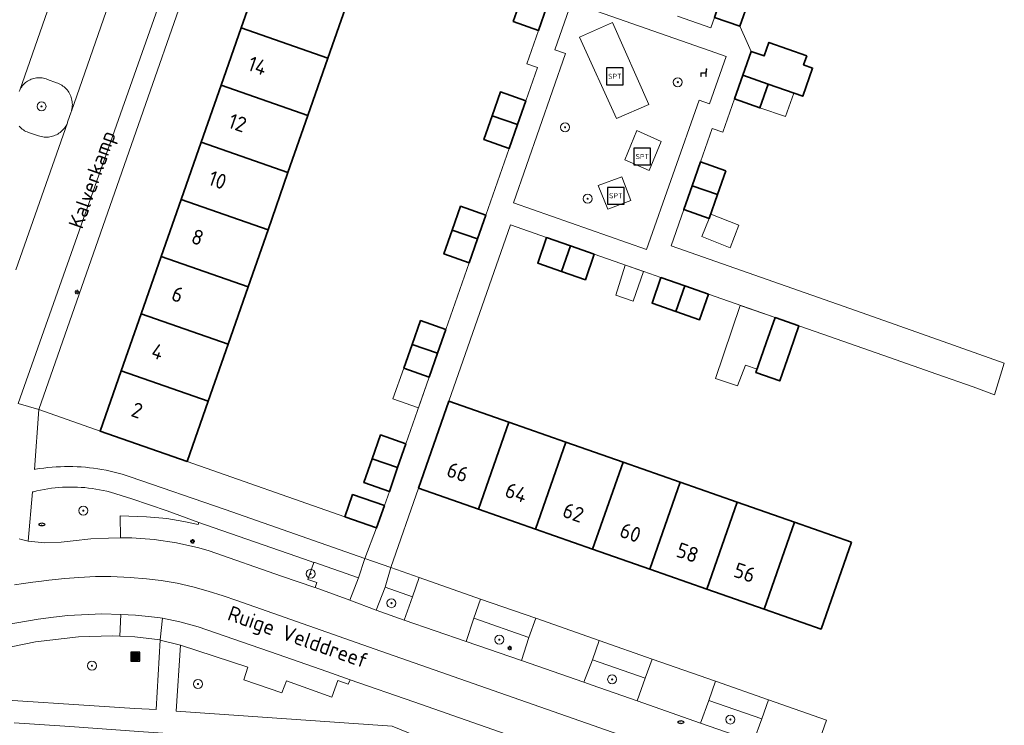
# Model space of a CAD drawing. Header units: metres. Extents: x 152610 to 160096, y 456114 to 462495.
# Tile 889 of 938: x 158220 to 158308, y 461378 to 461441. Entities that reach past the tile are written whole.
import ezdxf
from ezdxf.enums import TextEntityAlignment as Align

# ---------------------------------------------------------------- set-up
doc = ezdxf.new("R2010")
doc.units = ezdxf.units.M
doc.header["$LTSCALE"] = 0.5
doc.layers.get('0').update_dxf_attribs({"linetype": 'CONTINUOUS'})
for name, color, linetype, lineweight in [('B-PV-GR-BEPLANTING_CULTUUR_HEESTERS-GV', 251, 'CONTINUOUS', 18), ('B-PV-GR-BEPLANTING_CULTUUR_VASTE PLANTENVAK-GV', 251, 'CONTINUOUS', 18), ('B-PV-GR-BOOM-S', 251, 'CONTINUOUS', 25), ('B-PV-IE-MEUBILAIR-S', 251, 'CONTINUOUS', 25), ('B-PV-IE-MEUBILAIR_WEGMEUBILAIR-S', 251, 'CONTINUOUS', 25), ('B-PV-IE-MEUBILAIR_WEGMEUBILAIR_AFVALBAK-S', 251, 'CONTINUOUS', 25), ('B-PV-OG-BEBOUWING-GV', 6, 'CONTINUOUS', 35), ('B-PV-OG-BEBOUWING-T18', 1, 'CONTINUOUS', 18), ('B-PV-OG-BEBOUWING_OVERBOUWING-GV', 251, 'CONTINUOUS', 18), ('B-PV-OG-BEBOUWING_SCHUUR-GV', 251, 'CONTINUOUS', 18), ('B-PV-OG-TERREIN_BEGROEID-GV', 251, 'CONTINUOUS', 18), ('B-PV-OG-TOPOGRAFIE-T18', 1, 'CONTINUOUS', 18), ('B-PV-VH-GESLOTENVERHARDING_ASFALT-GV', 251, 'CONTINUOUS', 18), ('B-PV-VH-GESLOTENVERHARDING_KUNSTSTOF-GV', 251, 'CONTINUOUS', 18), ('B-PV-VH-OPENVERHARDING_BETONSTRAATSTEEN-GV', 251, 'CONTINUOUS', 18), ('B-PV-VH-OPENVERHARDING_TEGEL-GV', 251, 'CONTINUOUS', 18)]:
    doc.layers.add(name, color=color, linetype=linetype, lineweight=lineweight)
doc.styles.add('NLCS-ISO', font='NLCS-ISO.ttf')
doc.styles.add('NLCS-ISO-M750-T18', font='NLCS-ISO.ttf', dxfattribs={"height": 1.35})

# ---------------------------------------------------------------- blocks, each defined once
blk = doc.blocks.new('SIE-WEG_AFVALBAK-SO')
h = blk.add_hatch(color=256)
h.dxf.hatch_style = 1
h.paths.add_polyline_path([(-1.5, -1.5), (1.5, -1.5), (1.5, 1.5), (-1.5, 1.5)])
for points in [[(-2, -2), (2, -2), (2, 2), (-2, 2)], [(-1.5, -1.5), (1.5, -1.5), (1.5, 1.5), (-1.5, 1.5)]]:
    blk.add_lwpolyline(points, close=True)
blk = doc.blocks.new('SIE-MEUBILAIR_PAAL_LICHTMAST-SO')
for points in [[(-0.62, 0), (-1, 0)], [(-0.71, 0.71), (-0.44, 0.44)], [(0, 1), (0, 0.62)], [(0.44, 0.44), (0.71, 0.71)], [(1, 0), (0.62, 0)], [(-0.71, -0.71), (-0.44, -0.44)], [(0, -0.62), (0, -1)], [(0.44, -0.44), (0.71, -0.71)]]:
    blk.add_lwpolyline(points)
blk.add_circle((0, 0), 0.5)
blk = doc.blocks.new('SIE-MEUBILAIR_PUT_RIOOLPUT-SO')
blk.add_ellipse((0, 0), major_axis=(1.25, 0), ratio=0.54)
at = {"style": 'NLCS-ISO'}
blk.add_text('ri', height=0.75, dxfattribs=at).set_placement((-0.04, 0.07), align=Align.MIDDLE_CENTER)
blk = doc.blocks.new('SIE-WEG_SPEELTOESTEL-SO')
at = {"flags": 128}
blk.add_lwpolyline([(-3.75, -3.75), (3.75, -3.75), (3.75, 3.75), (-3.75, 3.75)], close=True, dxfattribs=at)
at = {"style": 'NLCS-ISO'}
blk.add_text('SPT', height=2.25, dxfattribs=at).set_placement((0, 0), align=Align.MIDDLE_CENTER)
blk = doc.blocks.new('SIE-WEG_ZITBANK-SO')
at = {"color": 0, "linetype": 'ByBlock', "lineweight": 18}
blk.add_lwpolyline([(-0.91, -1.63), (-0.91, -0.2), (1.09, -0.2), (1.09, -1.63), (1.29, -1.63), (1.29, -0.21), (1.54, 1.78), (1.33, 1.78), (1.11, 0), (-1.11, 0), (-1.11, -1.63)], close=True, dxfattribs=at)
blk = doc.blocks.new('SGR-BOOM_GBKN-SO')
at = {"linetype": 'ByBlock', "lineweight": 18}
h = blk.add_hatch(color=0, dxfattribs=at)
h.dxf.hatch_style = 1
edge = h.paths.add_edge_path()
edge.add_arc((0, 0), 0.25, 0, 360)
at = {"color": 0, "linetype": 'ByBlock', "lineweight": 18}
for radius in [2, 0.25]:
    blk.add_circle((0, 0), radius, dxfattribs=at)
at = {"color": 0, "linetype": 'ByBlock', "lineweight": 18, "style": 'NLCS-ISO'}
blk.add_attdef('SOORT', (2.5, 0), '', height=1.5, dxfattribs=at)

msp = doc.modelspace()

# ---------------------------------------------------------------- linework, layer by layer
at = {"layer": 'B-PV-GR-BEPLANTING_CULTUUR_HEESTERS-GV', "flags": 128}
msp.add_lwpolyline([(158226.88, 461403.91), (158221.405, 461405.824), (158221.01, 461400.49), (158221.108, 461400.507), (158221.476, 461400.565), (158221.845, 461400.616), (158222.215, 461400.659), (158222.585, 461400.693), (158222.957, 461400.72), (158223.329, 461400.738), (158223.701, 461400.749), (158224.073, 461400.752), (158224.446, 461400.747), (158224.818, 461400.733), (158225.19, 461400.712), (158225.561, 461400.683), (158225.931, 461400.645), (158226.301, 461400.6), (158226.67, 461400.547), (158227.037, 461400.486), (158227.403, 461400.417), (158227.767, 461400.34), (158228.13, 461400.256), (158228.491, 461400.163), (158228.85, 461400.063), (158229.206, 461399.955), (158229.56, 461399.84), (158238.04, 461396.927), (158250.508, 461392.562), (158251.546, 461395.283), (158248.714, 461396.273), (158234.63, 461401.2)], close=True, dxfattribs=at)
at = {"layer": 'B-PV-GR-BEPLANTING_CULTUUR_VASTE PLANTENVAK-GV', "flags": 128}
msp.add_lwpolyline([(158219.65, 461431.091), (158219.737, 461430.999), (158219.83, 461430.914), (158219.928, 461430.834), (158220.031, 461430.76), (158220.138, 461430.694), (158220.249, 461430.634), (158220.364, 461430.581), (158220.482, 461430.536), (158220.5, 461430.53), (158221.39, 461430.24), (158221.51, 461430.2), (158221.633, 461430.168), (158221.758, 461430.144), (158221.883, 461430.127), (158222.01, 461430.119), (158222.137, 461430.118), (158222.263, 461430.126), (158222.389, 461430.141), (158222.514, 461430.165), (158222.636, 461430.196), (158222.757, 461430.234), (158222.875, 461430.281), (158222.99, 461430.335), (158223.101, 461430.396), (158223.208, 461430.463), (158223.311, 461430.538), (158223.409, 461430.618), (158223.501, 461430.705), (158223.588, 461430.797), (158223.669, 461430.895), (158223.744, 461430.998), (158223.812, 461431.105), (158223.873, 461431.216), (158223.927, 461431.331), (158223.958, 461431.407), (158223.97, 461431.44), (158224.3, 461432.39), (158224.311, 461432.424), (158224.336, 461432.513), (158224.363, 461432.638), (158224.383, 461432.765), (158224.395, 461432.892), (158224.399, 461433.02), (158224.395, 461433.148), (158224.383, 461433.276), (158224.363, 461433.403), (158224.336, 461433.528), (158224.3, 461433.651), (158224.257, 461433.771), (158224.207, 461433.889), (158224.149, 461434.003), (158224.084, 461434.114), (158224.012, 461434.22), (158223.934, 461434.322), (158223.85, 461434.418), (158223.76, 461434.509), (158223.664, 461434.595), (158223.564, 461434.674), (158223.458, 461434.747), (158223.348, 461434.813), (158223.234, 461434.872), (158223.117, 461434.923), (158222.997, 461434.968), (158222.99, 461434.97), (158222.17, 461435.26), (158222.056, 461435.305), (158221.94, 461435.343), (158221.821, 461435.373), (158221.701, 461435.395), (158221.579, 461435.409), (158221.457, 461435.416), (158221.334, 461435.414), (158221.212, 461435.405), (158221.091, 461435.387), (158220.971, 461435.361), (158220.853, 461435.328), (158220.738, 461435.287), (158220.625, 461435.239), (158220.516, 461435.183), (158220.411, 461435.121), (158220.31, 461435.052), (158220.213, 461434.976), (158220.122, 461434.894), (158220.037, 461434.806), (158219.957, 461434.713), (158219.883, 461434.615), (158219.817, 461434.513), (158219.757, 461434.406), (158219.709, 461434.309), (158219.704, 461434.296), (158219.658, 461434.182)], dxfattribs=at)
at = {"layer": 'B-PV-OG-BEBOUWING-GV', "flags": 128}
for points in [[(158248.985, 461442.249), (158241.238, 461444.958), (158239.455, 461439.861), (158247.203, 461437.152)], [(158284.746, 461442.27), (158282.481, 461443.063), (158281.688, 461440.799), (158283.953, 461440.006)], [(158266.74, 461441.76), (158264.475, 461442.552), (158263.733, 461440.429), (158265.998, 461439.637)], [(158247.203, 461437.152), (158239.455, 461439.861), (158237.673, 461434.765), (158245.421, 461432.055)], [(158289.929, 461437.37), (158286.55, 461438.559), (158286.128, 461437.36), (158284.972, 461437.767), (158284.226, 461435.645), (158286.489, 461434.849), (158289.561, 461433.768), (158290.446, 461436.282), (158289.646, 461436.564)], [(158286.489, 461434.849), (158284.226, 461435.645), (158283.479, 461433.522), (158285.743, 461432.726)], [(158245.421, 461432.055), (158237.673, 461434.765), (158235.89, 461429.668), (158243.638, 461426.958)], [(158264.862, 461433.36), (158262.598, 461434.152), (158261.855, 461432.028), (158264.119, 461431.236)], [(158264.119, 461431.236), (158261.855, 461432.028), (158261.113, 461429.905), (158263.377, 461429.113)], [(158243.638, 461426.958), (158235.89, 461429.668), (158234.107, 461424.571), (158241.856, 461421.861)], [(158282.709, 461427.115), (158280.446, 461427.911), (158279.699, 461425.79), (158281.963, 461424.993)], [(158281.963, 461424.993), (158279.699, 461425.79), (158278.952, 461423.666), (158281.216, 461422.87)], [(158241.856, 461421.861), (158234.107, 461424.571), (158232.324, 461419.474), (158240.073, 461416.765)], [(158261.297, 461423.166), (158259.033, 461423.958), (158258.29, 461421.834), (158260.554, 461421.042)], [(158260.554, 461421.042), (158258.29, 461421.834), (158257.548, 461419.711), (158259.812, 461418.919)], [(158268.842, 461420.42), (158266.718, 461421.163), (158265.926, 461418.898), (158268.049, 461418.155)], [(158270.965, 461419.678), (158268.842, 461420.42), (158268.049, 461418.155), (158270.173, 461417.412)], [(158240.073, 461416.765), (158232.324, 461419.474), (158230.541, 461414.378), (158238.291, 461411.668)], [(158279.035, 461416.855), (158276.912, 461417.598), (158276.119, 461415.332), (158278.242, 461414.589)], [(158281.159, 461416.112), (158279.035, 461416.855), (158278.242, 461414.589), (158280.366, 461413.846)], [(158238.291, 461411.668), (158230.541, 461414.378), (158228.759, 461409.281), (158236.508, 461406.571)], [(158257.733, 461412.974), (158255.468, 461413.766), (158254.725, 461411.64), (158256.989, 461410.848)], [(158289.228, 461413.289), (158287.104, 461414.032), (158286.312, 461411.767), (158285.39, 461409.133), (158287.513, 461408.39), (158288.435, 461411.024)], [(158256.989, 461410.848), (158254.725, 461411.64), (158253.983, 461409.518), (158256.247, 461408.726)], [(158236.508, 461406.571), (158228.759, 461409.281), (158226.88, 461403.91), (158234.63, 461401.2)], [(158263.338, 461404.703), (158258, 461406.57), (158255.29, 461398.83), (158260.628, 461396.963)], [(158268.435, 461402.92), (158263.338, 461404.703), (158260.628, 461396.963), (158265.725, 461395.18)], [(158254.167, 461402.779), (158251.902, 461403.571), (158251.16, 461401.447), (158253.424, 461400.655)], [(158273.531, 461401.137), (158268.435, 461402.92), (158265.725, 461395.18), (158270.821, 461393.397)], [(158253.424, 461400.655), (158251.16, 461401.447), (158250.418, 461399.323), (158252.682, 461398.531)], [(158278.628, 461399.354), (158273.531, 461401.137), (158270.821, 461393.397), (158275.918, 461391.614)], [(158283.724, 461397.572), (158278.628, 461399.354), (158275.918, 461391.614), (158281.014, 461389.832)], [(158252.239, 461397.265), (158249.408, 461398.256), (158248.714, 461396.273), (158251.546, 461395.283)], [(158288.821, 461395.789), (158283.724, 461397.572), (158281.014, 461389.832), (158286.11, 461388.049)], [(158293.917, 461394.006), (158288.821, 461395.789), (158286.11, 461388.049), (158291.207, 461386.266)]]:
    msp.add_lwpolyline(points, close=True, dxfattribs=at)
at = {"layer": 'B-PV-OG-BEBOUWING_OVERBOUWING-GV', "flags": 128}
for points in [[(158288.783, 461434.042), (158286.489, 461434.849), (158285.743, 461432.726), (158288.039, 461431.954)], [(158283.87, 461422.274), (158281.353, 461423.259), (158281.216, 461422.87), (158280.574, 461421.247), (158283.083, 461420.265)], [(158287.104, 461414.032), (158283.988, 461415.122), (158281.775, 461408.59), (158283.737, 461407.948), (158284.45, 461409.79), (158285.5, 461409.448), (158286.312, 461411.767)], [(158256.247, 461408.726), (158253.983, 461409.518), (158252.991, 461406.779), (158255.29, 461405.989)]]:
    msp.add_lwpolyline(points, close=True, dxfattribs=at)
at = {"layer": 'B-PV-OG-BEBOUWING_SCHUUR-GV', "flags": 128}
msp.add_lwpolyline([(158273.926, 461418.642), (158273.726, 461418.712), (158272.893, 461416.04), (158274.448, 461415.498), (158275.363, 461418.14)], close=True, dxfattribs=at)
at = {"layer": 'B-PV-OG-TERREIN_BEGROEID-GV', "flags": 128}
for points in [[(158269.99, 461441.773), (158268.941, 461442.141), (158267.46, 461437.907), (158268.403, 461437.577), (158263.748, 461424.268), (158275.637, 461420.117), (158280.315, 461433.416), (158281.258, 461433.084), (158282.742, 461437.303), (158281.815, 461437.628)], [(158269.657, 461439.044), (158272.58, 461440.34), (158275.836, 461433.019), (158272.935, 461431.772)], [(158276.938, 461429.741), (158274.752, 461430.705), (158273.688, 461428.082), (158275.875, 461427.151)], [(158273.688, 461428.082), (158274.752, 461430.705), (158276.938, 461429.741), (158275.875, 461427.151)], [(158274.241, 461424.475), (158273.426, 461426.587), (158271.314, 461425.806), (158272.163, 461423.694)], [(158271.314, 461425.806), (158273.426, 461426.587), (158274.241, 461424.475), (158272.163, 461423.694)], [(158224.524, 461398.924), (158224.194, 461398.926), (158223.863, 461398.92), (158223.533, 461398.906), (158223.203, 461398.884), (158222.874, 461398.854), (158222.545, 461398.816), (158222.218, 461398.77), (158221.891, 461398.717), (158221.567, 461398.655), (158221.243, 461398.586), (158220.922, 461398.508), (158220.85, 461398.49), (158220.46, 461394.11), (158221.931, 461393.95), (158223.41, 461394.02), (158224.462, 461394.143), (158226.047, 461394.298), (158227.637, 461394.37), (158228.684, 461394.402), (158228.66, 461396.346), (158231.025, 461396.279), (158232.824, 461396.111), (158234.334, 461395.86), (158235.62, 461395.576), (158235.695, 461395.763), (158235.699, 461395.772), (158232.85, 461396.8), (158229.717, 461397.882), (158227.791, 461398.466), (158227.47, 461398.547), (158227.148, 461398.621), (158226.824, 461398.686), (158226.498, 461398.744), (158226.172, 461398.794), (158225.844, 461398.836), (158225.515, 461398.87), (158225.185, 461398.896), (158224.855, 461398.914)], [(158249.929, 461390.834), (158245.939, 461392.216), (158245.936, 461392.208), (158245.417, 461390.671), (158246.209, 461390.403), (158246.05, 461389.956), (158249.158, 461388.832)], [(158254.75, 461389.14), (158252.3, 461390), (158251.52, 461387.95), (158254.01, 461387.07)], [(158265.14, 461385.51), (158260.231, 461387.227), (158259.548, 461385.159), (158264.46, 461383.45)], [(158228.638, 461385.626), (158227.991, 461385.658), (158224.961, 461385.575), (158221.11, 461385.126), (158217.029, 461384.286), (158215.31, 461383.703), (158213.288, 461382.887), (158214.51, 461380.18), (158229.987, 461379.196), (158231.888, 461379.084), (158232.239, 461385.279), (158232.24, 461385.29), (158232.221, 461385.292), (158229.975, 461385.56)], [(158275.52, 461381.88), (158270.8, 461383.53), (158270.03, 461381.52), (158270.77, 461381.26), (158274.8, 461379.87)], [(158285.91, 461378.25), (158281.19, 461379.9), (158280.43, 461377.88), (158285.18, 461376.24)]]:
    msp.add_lwpolyline(points, close=True, dxfattribs=at)
msp.add_lwpolyline([(158267.17, 461375.46), (158254.859, 461379.773), (158249.179, 461381.737), (158249.015, 461381.34), (158248.074, 461381.669), (158247.541, 461380.18), (158243.511, 461381.651), (158243.101, 461380.58), (158239.699, 461381.727), (158240.061, 461382.861), (158234.05, 461384.825), (158233.65, 461378.939), (158252.93, 461377.62)], dxfattribs=at)
at = {"layer": 'B-PV-VH-GESLOTENVERHARDING_ASFALT-GV', "flags": 128}
for points in [[(158285.18, 461376.24), (158280.43, 461377.88), (158274.8, 461379.87), (158270.77, 461381.26), (158270.03, 461381.52), (158264.46, 461383.45), (158259.548, 461385.159), (158254.01, 461387.07), (158251.52, 461387.95), (158249.158, 461388.832), (158246.05, 461389.956), (158246.042, 461389.959), (158243.058, 461390.986), (158236.62, 461393.229), (158235.686, 461393.513), (158233.701, 461393.962), (158231.691, 461394.262), (158229.695, 461394.385), (158228.684, 461394.402), (158227.637, 461394.37), (158226.047, 461394.298), (158224.462, 461394.143), (158223.41, 461394.02), (158221.931, 461393.95), (158220.46, 461394.11), (158220.351, 461394.132), (158220.112, 461394.186), (158219.875, 461394.248), (158219.64, 461394.317)], [(158219.237, 461390.203), (158220.051, 461390.34), (158220.871, 461390.457), (158221.653, 461390.548), (158222.301, 461390.61), (158223.734, 461390.776), (158224.985, 461390.875), (158226.461, 461390.937), (158227.844, 461390.941), (158229.568, 461390.874), (158231.008, 461390.753), (158232.313, 461390.591), (158233.762, 461390.341), (158235.139, 461390.028), (158236.524, 461389.655), (158237.857, 461389.238), (158239.082, 461388.804), (158251.931, 461384.295), (158290.902, 461370.662)], [(158290.902, 461370.662), (158251.931, 461384.295), (158239.082, 461388.804), (158237.857, 461389.238), (158236.524, 461389.655), (158235.139, 461390.028), (158233.762, 461390.341), (158232.313, 461390.591), (158231.008, 461390.753), (158229.568, 461390.874), (158227.844, 461390.941), (158226.461, 461390.937), (158224.985, 461390.875), (158223.734, 461390.776), (158222.301, 461390.61), (158221.653, 461390.548), (158220.871, 461390.457), (158220.051, 461390.34), (158219.237, 461390.203)], [(158218.41, 461386.643), (158221.359, 461387.151), (158222.726, 461387.327), (158224.007, 461387.465), (158227.021, 461387.626), (158228.725, 461387.558), (158230.025, 461387.507), (158232.027, 461387.308), (158232.439, 461387.227), (158233.997, 461386.922), (158235.612, 461386.455), (158242.762, 461383.988), (158247.112, 461382.468), (158249.179, 461381.737), (158254.859, 461379.773), (158267.17, 461375.46)]]:
    msp.add_lwpolyline(points, dxfattribs=at)
at = {"layer": 'B-PV-VH-GESLOTENVERHARDING_KUNSTSTOF-GV', "flags": 128}
msp.add_lwpolyline([(158275.836, 461433.019), (158272.58, 461440.34), (158269.657, 461439.044), (158272.935, 461431.772)], close=True, dxfattribs=at)
at = {"layer": 'B-PV-VH-OPENVERHARDING_BETONSTRAATSTEEN-GV', "flags": 128}
for points in [[(158219.57, 461406.37), (158242.022, 461469.916)], [(158219.658, 461434.182), (158219.704, 461434.296), (158219.709, 461434.309), (158224.219, 461447.207)], [(158224.219, 461447.207), (158219.709, 461434.309), (158219.757, 461434.406), (158219.817, 461434.513), (158219.883, 461434.615), (158219.957, 461434.713), (158220.037, 461434.806), (158220.122, 461434.894), (158220.213, 461434.976), (158220.31, 461435.052), (158220.411, 461435.121), (158220.516, 461435.183), (158220.625, 461435.239), (158220.738, 461435.287), (158220.853, 461435.328), (158220.971, 461435.361), (158221.091, 461435.387), (158221.212, 461435.405), (158221.334, 461435.414), (158221.457, 461435.416), (158221.579, 461435.409), (158221.701, 461435.395), (158221.821, 461435.373), (158221.94, 461435.343), (158222.056, 461435.305), (158222.17, 461435.26), (158222.99, 461434.97), (158222.997, 461434.968), (158223.117, 461434.923), (158223.234, 461434.872), (158223.348, 461434.813), (158223.458, 461434.747), (158223.564, 461434.674), (158223.664, 461434.595), (158223.76, 461434.509), (158223.85, 461434.418), (158223.934, 461434.322), (158224.012, 461434.22), (158224.084, 461434.114), (158224.149, 461434.003), (158224.207, 461433.889), (158224.257, 461433.771), (158224.3, 461433.651), (158224.336, 461433.528), (158224.363, 461433.403), (158224.383, 461433.276), (158224.395, 461433.148), (158224.399, 461433.02), (158224.395, 461432.892), (158224.383, 461432.765), (158224.363, 461432.638), (158224.336, 461432.513), (158224.311, 461432.424), (158228.855, 461445.453)], [(158228.855, 461445.453), (158224.311, 461432.424), (158224.3, 461432.39), (158223.97, 461431.44), (158223.958, 461431.407), (158219.363, 461418.296)], [(158266.74, 461441.76), (158265.998, 461439.637), (158264.958, 461436.663), (158265.902, 461436.333), (158264.862, 461433.36), (158264.119, 461431.236), (158263.377, 461429.113), (158261.297, 461423.166), (158260.554, 461421.042), (158259.812, 461418.919), (158257.733, 461412.974), (158256.989, 461410.848), (158256.247, 461408.726), (158254.167, 461402.779), (158253.424, 461400.655), (158252.682, 461398.531), (158252.239, 461397.265), (158251.546, 461395.283), (158250.508, 461392.562), (158252.808, 461391.743), (158255.29, 461398.83), (158258, 461406.57), (158263.5, 461422.289), (158266.718, 461421.163), (158268.842, 461420.42), (158270.965, 461419.678), (158273.926, 461418.642), (158275.394, 461418.129), (158276.912, 461417.598), (158279.035, 461416.855), (158281.159, 461416.112), (158287.104, 461414.032), (158289.228, 461413.289), (158291.351, 461412.546), (158297.296, 461410.467), (158299.421, 461409.724), (158301.544, 461408.981), (158304.78, 461407.849), (158306.667, 461407.154), (158307.55, 461409.98), (158302.1, 461411.91), (158294.36, 461414.63), (158277.818, 461420.441), (158278.952, 461423.666), (158279.699, 461425.79), (158280.446, 461427.911), (158281.491, 461430.883), (158282.434, 461430.551), (158283.479, 461433.522), (158284.226, 461435.645), (158284.972, 461437.767), (158284.367, 461439.097), (158283.953, 461440.006), (158281.688, 461440.799), (158281.357, 461439.855), (158278.384, 461440.897)], [(158219.363, 461418.296), (158223.958, 461431.407), (158223.927, 461431.331), (158223.873, 461431.216), (158223.812, 461431.105), (158223.744, 461430.998), (158223.669, 461430.895), (158223.588, 461430.797), (158223.501, 461430.705), (158223.409, 461430.618), (158223.311, 461430.538), (158223.208, 461430.463), (158223.101, 461430.396), (158222.99, 461430.335), (158222.875, 461430.281), (158222.757, 461430.234), (158222.636, 461430.196), (158222.514, 461430.165), (158222.389, 461430.141), (158222.263, 461430.126), (158222.137, 461430.118), (158222.01, 461430.119), (158221.883, 461430.127), (158221.758, 461430.144), (158221.633, 461430.168), (158221.51, 461430.2), (158221.39, 461430.24), (158220.5, 461430.53), (158220.482, 461430.536), (158220.364, 461430.581), (158220.249, 461430.634), (158220.138, 461430.694), (158220.031, 461430.76), (158219.928, 461430.834), (158219.83, 461430.914), (158219.737, 461430.999), (158219.65, 461431.091)], [(158219.64, 461394.317), (158219.875, 461394.248), (158220.112, 461394.186), (158220.351, 461394.132), (158220.46, 461394.11), (158220.85, 461398.49), (158220.922, 461398.508), (158221.243, 461398.586), (158221.567, 461398.655), (158221.891, 461398.717), (158222.218, 461398.77), (158222.545, 461398.816), (158222.874, 461398.854), (158223.203, 461398.884), (158223.533, 461398.906), (158223.863, 461398.92), (158224.194, 461398.926), (158224.524, 461398.924), (158224.855, 461398.914), (158225.185, 461398.896), (158225.515, 461398.87), (158225.844, 461398.836), (158226.172, 461398.794), (158226.498, 461398.744), (158226.824, 461398.686), (158227.148, 461398.621), (158227.47, 461398.547), (158227.791, 461398.466), (158229.717, 461397.882), (158232.85, 461396.8), (158235.699, 461395.772), (158235.695, 461395.763), (158236.28, 461395.56), (158245.123, 461392.49), (158245.936, 461392.208), (158245.939, 461392.216), (158249.929, 461390.834), (158250.508, 461392.562), (158238.04, 461396.927), (158229.56, 461399.84), (158229.206, 461399.955), (158228.85, 461400.063), (158228.491, 461400.163), (158228.13, 461400.256), (158227.767, 461400.34), (158227.403, 461400.417), (158227.037, 461400.486), (158226.67, 461400.547), (158226.301, 461400.6), (158225.931, 461400.645), (158225.561, 461400.683), (158225.19, 461400.712), (158224.818, 461400.733), (158224.446, 461400.747), (158224.073, 461400.752), (158223.701, 461400.749), (158223.329, 461400.738), (158222.957, 461400.72), (158222.585, 461400.693), (158222.215, 461400.659), (158221.845, 461400.616), (158221.476, 461400.565), (158221.108, 461400.507), (158221.01, 461400.49), (158221.405, 461405.824), (158219.57, 461406.37)], [(158224.18, 461377.57), (158219.21, 461377.89)]]:
    msp.add_lwpolyline(points, dxfattribs=at)
for points in [[(158243.627, 461469.355), (158242.022, 461469.916), (158219.57, 461406.37), (158221.405, 461405.824)], [(158267.46, 461437.907), (158268.941, 461442.141), (158269.99, 461441.773), (158281.815, 461437.628), (158282.742, 461437.303), (158281.258, 461433.084), (158280.315, 461433.416), (158275.637, 461420.117), (158263.748, 461424.268), (158268.403, 461437.577)], [(158231.025, 461396.279), (158228.66, 461396.346), (158228.684, 461394.402), (158229.695, 461394.385), (158231.691, 461394.262), (158233.701, 461393.962), (158235.686, 461393.513), (158236.62, 461393.229), (158243.058, 461390.986), (158246.042, 461389.959), (158246.05, 461389.956), (158246.209, 461390.403), (158245.417, 461390.671), (158245.936, 461392.208), (158245.123, 461392.49), (158236.28, 461395.56), (158235.695, 461395.763), (158235.62, 461395.576), (158234.334, 461395.86), (158232.824, 461396.111)], [(158252.3, 461390), (158252.808, 461391.743), (158250.508, 461392.562), (158249.929, 461390.834), (158249.158, 461388.832), (158251.52, 461387.95)], [(158255.349, 461390.855), (158252.808, 461391.743), (158252.3, 461390), (158254.75, 461389.14)], [(158260.829, 461388.939), (158255.349, 461390.855), (158254.75, 461389.14), (158254.01, 461387.07), (158259.548, 461385.159), (158260.231, 461387.227)], [(158265.739, 461387.223), (158260.829, 461388.939), (158260.231, 461387.227), (158265.14, 461385.51)], [(158271.399, 461385.244), (158265.739, 461387.223), (158265.14, 461385.51), (158264.46, 461383.45), (158270.03, 461381.52), (158270.8, 461383.53)], [(158276.119, 461383.595), (158271.399, 461385.244), (158270.8, 461383.53), (158275.52, 461381.88)], [(158281.789, 461381.613), (158276.119, 461383.595), (158275.52, 461381.88), (158274.8, 461379.87), (158280.43, 461377.88), (158281.19, 461379.9)], [(158281.789, 461381.613), (158281.19, 461379.9), (158285.91, 461378.25), (158286.509, 461379.963)], [(158286.509, 461379.963), (158285.91, 461378.25), (158285.18, 461376.24), (158290.36, 461374.42), (158291.1, 461376.44), (158291.697, 461378.149)]]:
    msp.add_lwpolyline(points, close=True, dxfattribs=at)
at = {"layer": 'B-PV-VH-OPENVERHARDING_TEGEL-GV', "flags": 128}
for points in [[(158228.725, 461387.558), (158227.021, 461387.626), (158224.007, 461387.465), (158222.726, 461387.327), (158221.359, 461387.151), (158218.41, 461386.643), (158215.489, 461385.838), (158212.408, 461384.634), (158213.288, 461382.887), (158215.31, 461383.703), (158217.029, 461384.286), (158221.11, 461385.126), (158224.961, 461385.575), (158227.991, 461385.658), (158228.638, 461385.626)], [(158230.025, 461387.507), (158228.725, 461387.558), (158228.638, 461385.626), (158229.975, 461385.56), (158232.221, 461385.292), (158232.439, 461387.227), (158232.027, 461387.308)], [(158233.997, 461386.922), (158232.439, 461387.227), (158232.221, 461385.292), (158232.24, 461385.29), (158232.239, 461385.279), (158234.05, 461384.825), (158240.061, 461382.861), (158239.699, 461381.727), (158243.101, 461380.58), (158243.511, 461381.651), (158247.541, 461380.18), (158248.074, 461381.669), (158249.015, 461381.34), (158249.179, 461381.737), (158247.112, 461382.468), (158242.762, 461383.988), (158235.612, 461386.455)]]:
    msp.add_lwpolyline(points, close=True, dxfattribs=at)
msp.add_lwpolyline([(158219.21, 461377.89), (158224.18, 461377.57), (158230.331, 461377.143), (158252.68, 461375.59), (158263.08, 461371.24), (158263.58, 461371.21), (158268.14, 461370.95), (158268.322, 461370.958), (158268.5, 461371.001), (158268.675, 461371.084), (158268.83, 461371.2), (158268.92, 461372.99), (158263.42, 461373.34), (158252.93, 461377.62), (158233.65, 461378.939), (158234.05, 461384.825), (158232.239, 461385.279), (158231.888, 461379.084), (158229.987, 461379.196), (158214.51, 461380.18)], dxfattribs=at)

# ---------------------------------------------------------------- block references
at = {"layer": 'B-PV-GR-BOOM-S', "xscale": 0.2, "yscale": 0.2, "zscale": 0.2}
for p in [(158278.417, 461435.017), (158221.65, 461432.86), (158268.362, 461430.995), (158270.373, 461424.627), (158225.38, 461396.82), (158245.66, 461391.19), (158252.87, 461388.57), (158262.5, 461385.32), (158226.146, 461382.995), (158272.56, 461381.78), (158235.608, 461381.363), (158283.11, 461378.2)]:
    msp.add_blockref('SGR-BOOM_GBKN-SO', p, dxfattribs=at)
at = {"layer": 'B-PV-IE-MEUBILAIR-S', "xscale": 0.2, "yscale": 0.2, "zscale": 0.2}
for name, p in [('SIE-MEUBILAIR_PAAL_LICHTMAST-SO', (158224.819, 461416.312)), ('SIE-MEUBILAIR_PUT_RIOOLPUT-SO', (158221.68, 461395.59)), ('SIE-MEUBILAIR_PAAL_LICHTMAST-SO', (158235.116, 461394.078)), ('SIE-MEUBILAIR_PAAL_LICHTMAST-SO', (158263.411, 461384.57)), ('SIE-MEUBILAIR_PUT_RIOOLPUT-SO', (158278.693, 461377.963))]:
    msp.add_blockref(name, p, dxfattribs=at)
at = {"layer": 'B-PV-IE-MEUBILAIR_WEGMEUBILAIR-S', "xscale": 0.2, "yscale": 0.2, "zscale": 0.2}
for name, p in [('SIE-WEG_SPEELTOESTEL-SO', (158272.801, 461435.542)), ('SIE-WEG_ZITBANK-SO', (158280.69, 461435.848)), ('SIE-WEG_SPEELTOESTEL-SO', (158275.247, 461428.389)), ('SIE-WEG_SPEELTOESTEL-SO', (158272.888, 461424.893))]:
    msp.add_blockref(name, p, dxfattribs=at)
at = {"layer": 'B-PV-IE-MEUBILAIR_WEGMEUBILAIR_AFVALBAK-S', "xscale": 0.2, "yscale": 0.2, "zscale": 0.2}
msp.add_blockref('SIE-WEG_AFVALBAK-SO', (158230.007, 461383.806), dxfattribs=at)

# ---------------------------------------------------------------- texts
at = {"layer": 'B-PV-OG-BEBOUWING-T18', "style": 'NLCS-ISO-M750-T18'}
for s, p in [('14', (158240.924, 461436.488)), ('12', (158239.141, 461431.391)), ('10', (158237.358, 461426.294)), ('8', (158235.575, 461421.197)), ('6', (158233.792, 461416.1)), ('4', (158232.01, 461411.004)), ('2', (158230.179, 461405.77)), ('66', (158258.784, 461400.256)), ('64', (158264.002, 461398.431)), ('62', (158269.099, 461396.648)), ('60', (158274.195, 461394.865)), ('58', (158279.291, 461393.083)), ('56', (158284.388, 461391.3))]:
    msp.add_text(s, height=1.35, rotation=340.7, dxfattribs=at).set_placement(p, align=Align.MIDDLE)
at = {"layer": 'B-PV-OG-TOPOGRAFIE-T18', "style": 'NLCS-ISO-M750-T18'}
for s, rotation, p in [('Kalverkamp', 70.5, (158226.344, 461426.279)), ('Ruige Velddreef', 340.5, (158244.466, 461385.374))]:
    msp.add_text(s, height=1.35, rotation=rotation, dxfattribs=at).set_placement(p, align=Align.MIDDLE)

doc.saveas('drawing.dxf')
